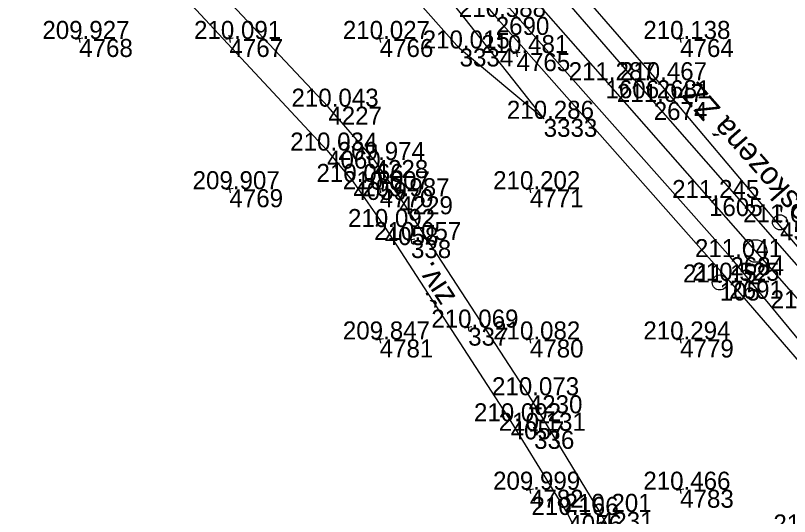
# Model space of a CAD drawing. Extents: x -556590 to -554855, y -1137918 to -1135717.
# Drawn here: x -555284.2 to -555232.7, y -1136941.8 to -1136908.4 of the extents above; entities that cross this region are included whole.
import ezdxf

# ---------------------------------------------------------------- set-up
doc = ezdxf.new("R2010")
doc.units = 0
for name, color, linetype in [('Vrstva 1', 7, 'Continuous'), ('Vrstva 4', 7, 'Continuous'), ('Vrstva 49', 7, 'Continuous'), ('Vrstva 50', 7, 'Continuous'), ('Vrstva 51', 7, 'Continuous'), ('Vrstva 60', 7, 'Continuous'), ('Vrstva 61', 7, 'Continuous'), ('Vrstva 7', 7, 'Continuous')]:
    doc.layers.add(name, color=color, linetype=linetype)

msp = doc.modelspace()

# ---------------------------------------------------------------- linework, layer by layer
at = {"layer": 'Vrstva 1'}
msp.add_lwpolyline([(-555152.803, -1137017.615), (-555159.063, -1137010.489), (-555165.86, -1137002.747), (-555171.844, -1136995.935), (-555178.321, -1136988.571), (-555184.5, -1136981.538), (-555191.36, -1136973.728), (-555198.589, -1136965.499), (-555207.441, -1136955.428), (-555214.089, -1136947.867), (-555220.65, -1136940.399), (-555222.517, -1136938.277), (-555224.963, -1136935.497), (-555231.619, -1136927.933), (-555238.079, -1136920.588), (-555244.97, -1136912.747), (-555251.74, -1136905.051), (-555258.431, -1136897.442), (-555264.06, -1136891.039), (-555271.451, -1136882.637), (-555278.617, -1136874.487), (-555285.485, -1136866.679)], dxfattribs=at)
at = {"layer": 'Vrstva 4'}
for points in [[(-555288.508, -1136859.289), (-555278.475, -1136870.901), (-555259.106, -1136892.539), (-555241.56, -1136912.745), (-555225.54, -1136931.741), (-555224.579, -1136932.936)], [(-555224.579, -1136932.936), (-555225.605, -1136932.609), (-555241.759, -1136914.192), (-555259.504, -1136893.678), (-555280.036, -1136870.477), (-555289.17, -1136860.014)], [(-555226.725, -1136936.526), (-555236.658, -1136924.521), (-555252.041, -1136907.146), (-555271.4, -1136885.309), (-555291.497, -1136862.482)], [(-555292.186, -1136863.185), (-555272.751, -1136885.031), (-555252.276, -1136908.53), (-555236.732, -1136926.092), (-555228.411, -1136935.726), (-555226.725, -1136936.526)]]:
    msp.add_lwpolyline(points, dxfattribs=at)
at = {"layer": 'Vrstva 49'}
for p, q in [((-555280.047, -1136909.754), (-555279.953, -1136910.246)), ((-555270.047, -1136909.754), (-555269.953, -1136910.246)), ((-555260.047, -1136909.754), (-555259.953, -1136910.246)), ((-555240.047, -1136909.754), (-555239.953, -1136910.246)), ((-555279.754, -1136909.953), (-555280.246, -1136910.047)), ((-555269.754, -1136909.953), (-555270.246, -1136910.047)), ((-555259.754, -1136909.953), (-555260.246, -1136910.047)), ((-555239.754, -1136909.953), (-555240.246, -1136910.047)), ((-555250.641, -1136910.894), (-555251.133, -1136910.988)), ((-555250.934, -1136910.695), (-555250.84, -1136911.187)), ((-555269.754, -1136919.953), (-555270.246, -1136920.047)), ((-555270.047, -1136919.754), (-555269.953, -1136920.246)), ((-555259.754, -1136919.953), (-555260.246, -1136920.047)), ((-555260.047, -1136919.754), (-555259.953, -1136920.246)), ((-555249.754, -1136919.953), (-555250.246, -1136920.047)), ((-555250.047, -1136919.754), (-555249.953, -1136920.246)), ((-555257.671, -1136923.335), (-555258.163, -1136923.429)), ((-555257.964, -1136923.136), (-555257.87, -1136923.628)), ((-555254.157, -1136928.965), (-555254.063, -1136929.457)), ((-555253.864, -1136929.164), (-555254.356, -1136929.258)), ((-555259.754, -1136929.953), (-555260.246, -1136930.047)), ((-555260.047, -1136929.754), (-555259.953, -1136930.246)), ((-555249.754, -1136929.953), (-555250.246, -1136930.047)), ((-555250.047, -1136929.754), (-555249.953, -1136930.246)), ((-555239.754, -1136929.953), (-555240.246, -1136930.047)), ((-555240.047, -1136929.754), (-555239.953, -1136930.246)), ((-555249.475, -1136936.034), (-555249.967, -1136936.128)), ((-555249.768, -1136935.835), (-555249.674, -1136936.327)), ((-555250.047, -1136939.754), (-555249.953, -1136940.246)), ((-555240.047, -1136939.754), (-555239.953, -1136940.246)), ((-555249.754, -1136939.953), (-555250.246, -1136940.047)), ((-555239.754, -1136939.953), (-555240.246, -1136940.047))]:
    msp.add_line(p, q, dxfattribs=at)
for points in [[(-555293.054, -1136864.302), (-555277.821, -1136881.591), (-555258.933, -1136902.823), (-555249.083, -1136915.314)], [(-555249.083, -1136915.314), (-555254.682, -1136910.633), (-555260.255, -1136904.342), (-555276.622, -1136886.485), (-555294.757, -1136865.971)]]:
    msp.add_lwpolyline(points, dxfattribs=at)
at = {"layer": 'Vrstva 50'}
msp.add_line((-555233.32, -1136922.242), (-555233.386, -1136922.166), dxfattribs=at)
msp.add_circle((-555233.353, -1136922.204), 0.5, dxfattribs=at)
at = {"layer": 'Vrstva 51'}
for points in [[(-555242.038, -1136947.471), (-555245.343, -1136941.476), (-555250.073, -1136933.714), (-555258.697, -1136920.468), (-555260.338, -1136918.057), (-555263.419, -1136914.508), (-555272.368, -1136905.008), (-555284.203, -1136892.377), (-555297.774, -1136877.911)], [(-555299.492, -1136878.918), (-555290.703, -1136888.268), (-555273.725, -1136906.431), (-555263.504, -1136917.43), (-555261.757, -1136919.515), (-555259.663, -1136922.519), (-555251.278, -1136935.449), (-555247.444, -1136941.68), (-555243.648, -1136949.393), (-555242.376, -1136952.592), (-555241.711, -1136954.243), (-555243.026, -1136955.871), (-555247.522, -1136960.065), (-555256.664, -1136969.21)]]:
    msp.add_lwpolyline(points, dxfattribs=at)
at = {"layer": 'Vrstva 60'}
for p, q in [((-555252.276, -1136908.53), (-555252.276, -1136908.53)), ((-555280, -1136910), (-555280, -1136910)), ((-555270, -1136910), (-555270, -1136910)), ((-555260, -1136910), (-555260, -1136910)), ((-555240, -1136910), (-555240, -1136910)), ((-555254.682, -1136910.633), (-555254.682, -1136910.633)), ((-555250.887, -1136910.941), (-555250.887, -1136910.941)), ((-555244.97, -1136912.747), (-555244.97, -1136912.747)), ((-555241.56, -1136912.745), (-555241.56, -1136912.745)), ((-555263.419, -1136914.508), (-555263.419, -1136914.508)), ((-555241.759, -1136914.192), (-555241.759, -1136914.192)), ((-555249.083, -1136915.314), (-555249.083, -1136915.314)), ((-555263.504, -1136917.43), (-555263.504, -1136917.43)), ((-555260.338, -1136918.057), (-555260.338, -1136918.057)), ((-555261.757, -1136919.515), (-555261.757, -1136919.515)), ((-555270, -1136920), (-555270, -1136920)), ((-555260, -1136920), (-555260, -1136920)), ((-555250, -1136920), (-555250, -1136920)), ((-555258.697, -1136920.468), (-555258.697, -1136920.468)), ((-555238.079, -1136920.588), (-555238.079, -1136920.588)), ((-555233.353, -1136922.204), (-555233.353, -1136922.204)), ((-555259.663, -1136922.519), (-555259.663, -1136922.519)), ((-555257.917, -1136923.382), (-555257.917, -1136923.382)), ((-555236.658, -1136924.521), (-555236.658, -1136924.521)), ((-555237.365, -1136926.208), (-555237.365, -1136926.208)), ((-555236.732, -1136926.092), (-555236.732, -1136926.092)), ((-555254.11, -1136929.211), (-555254.11, -1136929.211)), ((-555260, -1136930), (-555260, -1136930)), ((-555250, -1136930), (-555250, -1136930)), ((-555240, -1136930), (-555240, -1136930)), ((-555250.073, -1136933.714), (-555250.073, -1136933.714)), ((-555251.278, -1136935.449), (-555251.278, -1136935.449)), ((-555249.721, -1136936.081), (-555249.721, -1136936.081)), ((-555250, -1136940), (-555250, -1136940)), ((-555240, -1136940), (-555240, -1136940)), ((-555247.444, -1136941.68), (-555247.444, -1136941.68)), ((-555245.343, -1136941.476), (-555245.343, -1136941.476))]:
    msp.add_line(p, q, dxfattribs=at)
at = {"layer": 'Vrstva 7'}
msp.add_line((-555237.315, -1136926.208), (-555237.415, -1136926.208), dxfattribs=at)
for centre, radius in [((-555234.981, -1136924.111), 0.75), ((-555237.365, -1136926.208), 0.5)]:
    msp.add_circle(centre, radius, dxfattribs=at)

# ---------------------------------------------------------------- texts
at = {"layer": 'Vrstva 50'}
msp.add_text('poškozená ZZ', height=1.5, rotation=131.3319, dxfattribs=at).set_placement((-555230.474, -1136922.309))
at = {"layer": 'Vrstva 51'}
msp.add_text('živ.', height=1.5, rotation=123.0667, dxfattribs=at).set_placement((-555254.907, -1136927.183))
at = {"layer": 'Vrstva 60'}
for s, p in [('2690', (-555252.276, -1136909.73)), ('4768', (-555280, -1136911.2)), ('4767', (-555270, -1136911.2)), ('4766', (-555260, -1136911.2)), ('4764', (-555240, -1136911.2)), ('3334', (-555254.682, -1136911.833)), ('4765', (-555250.887, -1136912.141)), ('1606', (-555244.97, -1136913.947)), ('2681', (-555241.56, -1136913.945)), ('4227', (-555263.419, -1136915.708)), ('2674', (-555241.759, -1136915.392)), ('3333', (-555249.083, -1136916.514)), ('4060', (-555263.504, -1136918.63)), ('4228', (-555260.338, -1136919.257)), ('4059', (-555261.757, -1136920.715)), ('4769', (-555270, -1136921.2)), ('4770', (-555260, -1136921.2)), ('4771', (-555250, -1136921.2)), ('4229', (-555258.697, -1136921.668)), ('1605', (-555238.079, -1136921.788)), ('4563', (-555233.353, -1136923.404)), ('4058', (-555259.663, -1136923.719)), ('338', (-555257.917, -1136924.582)), ('2684', (-555236.658, -1136925.721)), ('105', (-555237.365, -1136927.408)), ('2691', (-555236.732, -1136927.292)), ('337', (-555254.11, -1136930.411)), ('4781', (-555260, -1136931.2)), ('4780', (-555250, -1136931.2)), ('4779', (-555240, -1136931.2)), ('4230', (-555250.073, -1136934.914)), ('4057', (-555251.278, -1136936.649)), ('336', (-555249.721, -1136937.281)), ('4782', (-555250, -1136941.2)), ('4783', (-555240, -1136941.2)), ('4056', (-555247.444, -1136942.88)), ('4231', (-555245.343, -1136942.676))]:
    msp.add_text(s, height=1.2, dxfattribs=at).set_placement(p)
at = {"layer": 'Vrstva 61'}
for s, p in [('210.588', (-555254.73, -1136908.53)), ('209.927', (-555282.452, -1136910)), ('210.091', (-555272.357, -1136910)), ('210.027', (-555262.452, -1136910)), ('210.138', (-555242.454, -1136910)), ('210.015', (-555257.138, -1136910.633)), ('210.481', (-555253.244, -1136910.941)), ('211.287', (-555247.422, -1136912.747)), ('210.467', (-555244.012, -1136912.745)), ('211.047', (-555244.211, -1136914.192)), ('210.043', (-555265.871, -1136914.508)), ('210.286', (-555251.535, -1136915.314)), ('210.034', (-555265.955, -1136917.43)), ('209.974', (-555262.789, -1136918.057)), ('210.066', (-555264.209, -1136919.515)), ('209.907', (-555272.452, -1136920)), ('210.007', (-555262.452, -1136920)), ('210.202', (-555252.448, -1136920)), ('209.987', (-555261.149, -1136920.468)), ('211.245', (-555240.535, -1136920.588)), ('211.037', (-555235.805, -1136922.204)), ('210.092', (-555262.111, -1136922.519)), ('210.057', (-555260.369, -1136923.382)), ('211.041', (-555239.015, -1136924.521)), ('210.525', (-555239.188, -1136926.092)), ('211.152', (-555239.813, -1136926.208)), ('211.201', (-555233.976, -1136927.933)), ('210.069', (-555256.564, -1136929.211)), ('209.847', (-555262.452, -1136930)), ('210.082', (-555252.448, -1136930)), ('210.294', (-555242.451, -1136930)), ('210.073', (-555252.525, -1136933.714)), ('210.092', (-555253.726, -1136935.449)), ('210.131', (-555252.078, -1136936.081)), ('209.999', (-555252.454, -1136940)), ('210.466', (-555242.452, -1136940)), ('210.201', (-555247.7, -1136941.476)), ('210.166', (-555249.896, -1136941.68)), ('210.752', (-555233.792, -1136942.847))]:
    msp.add_text(s, height=1.2, dxfattribs=at).set_placement(p)

doc.saveas('drawing.dxf')
